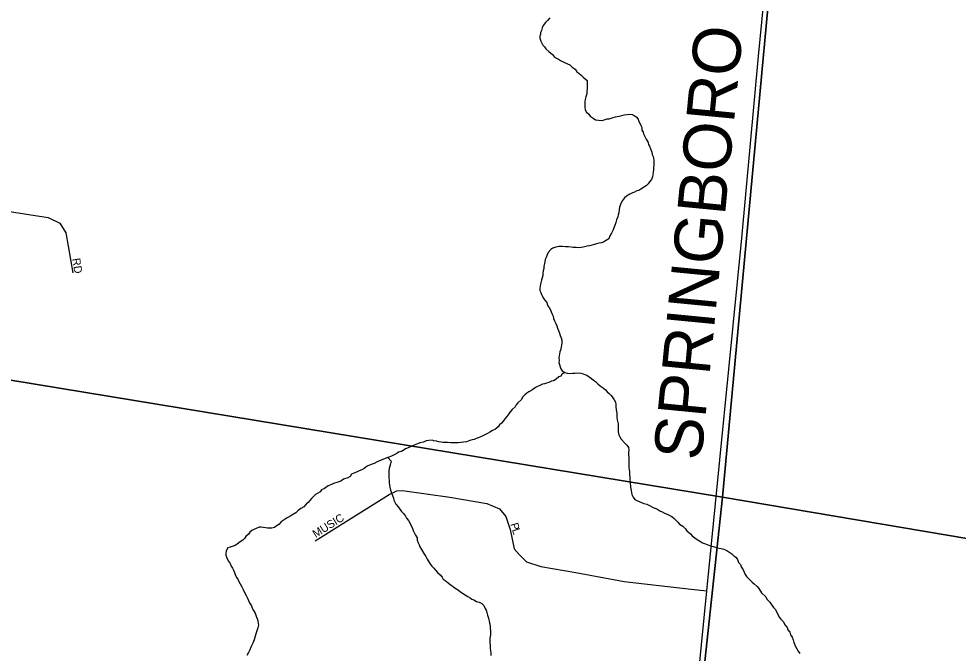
# Model space of a CAD drawing. Extents: x 0 to 1064, y 0 to 440.
# Drawn here: x 222.52 to 240.31, y 322.14 to 334.15 of the extents above; entities that cross this region are included whole.
import ezdxf

# ---------------------------------------------------------------- set-up
doc = ezdxf.new("R2010")
doc.units = 0
for name, color, linetype in [('GM_X_County_Road', 7, 'Continuous'), ('GM_X_County_Road_Text', 7, 'Continuous'), ('GM_X_Minor_River', 7, 'Continuous'), ('GM_X_Section', 7, 'Continuous'), ('GM_X_Township_Subdivision', 7, 'Continuous'), ('GM_X_Township_Subdivision_Text', 7, 'Continuous')]:
    doc.layers.add(name, color=color, linetype=linetype)

msp = doc.modelspace()

# ---------------------------------------------------------------- linework, layer by layer
at = {"layer": 'GM_X_County_Road'}
msp.add_lwpolyline([(234.9, 316.803), (235.544, 323.324), (236.211, 329.997), (236.528, 333.441), (236.725, 335.507), (237.163, 340.279), (237.614, 345.091), (237.912, 348.203)], dxfattribs=at)
at = {"layer": 'GM_X_Minor_River'}
for points in [[(232.573, 334.166), (232.53, 334.118), (232.492, 334.077), (232.448, 334.023), (232.429, 333.975), (232.415, 333.926), (232.396, 333.89), (232.395, 333.854), (232.388, 333.818), (232.387, 333.781), (232.404, 333.726), (232.421, 333.689), (232.439, 333.652), (232.474, 333.615), (232.498, 333.578), (232.557, 333.528), (232.623, 333.471), (232.664, 333.422), (232.7, 333.402), (232.736, 333.383), (232.778, 333.358), (232.838, 333.326), (232.91, 333.294), (232.952, 333.274), (233, 333.231), (233.053, 333.193), (233.088, 333.143), (233.124, 333.118), (233.166, 333.081), (233.208, 333.043), (233.243, 333.012), (233.279, 332.98), (233.284, 332.944), (233.282, 332.883), (233.281, 332.822), (233.274, 332.78), (233.273, 332.731), (233.253, 332.671), (233.245, 332.623), (233.238, 332.58), (233.237, 332.525), (233.235, 332.471), (233.241, 332.434), (233.264, 332.385), (233.311, 332.341), (233.335, 332.304)], [(233.335, 332.304), (233.394, 332.266), (233.442, 332.234), (233.497, 332.227), (233.57, 332.225), (233.606, 332.236), (233.662, 332.253), (233.698, 332.258), (233.735, 332.27), (233.772, 332.281), (233.815, 332.292), (233.851, 332.297), (233.894, 332.308), (233.937, 332.319), (233.98, 332.33), (234.041, 332.335), (234.09, 332.346), (234.132, 332.339), (234.174, 332.319), (234.21, 332.294), (234.245, 332.251), (234.256, 332.214), (234.28, 332.171), (234.297, 332.128), (234.314, 332.091), (234.319, 332.042), (234.342, 332.005), (234.347, 331.969), (234.382, 331.907), (234.4, 331.87), (234.435, 331.808), (234.44, 331.772), (234.463, 331.735), (234.48, 331.685), (234.503, 331.624), (234.514, 331.581), (234.531, 331.544), (234.536, 331.508), (234.541, 331.471), (234.546, 331.428), (234.545, 331.38), (234.538, 331.331), (234.537, 331.289), (234.53, 331.246), (234.522, 331.198), (234.515, 331.156), (234.502, 331.107), (234.464, 331.06), (234.433, 331.024), (234.401, 330.988), (234.364, 330.971), (234.296, 330.924), (234.259, 330.9), (234.223, 330.889), (234.179, 330.866), (234.137, 330.855), (234.087, 330.832), (234.025, 330.791), (233.988, 330.761), (233.95, 330.708), (233.925, 330.666), (233.892, 330.581), (233.885, 330.539), (233.878, 330.478), (233.87, 330.436), (233.863, 330.4), (233.838, 330.346), (233.824, 330.291), (233.811, 330.255), (233.785, 330.189), (233.772, 330.153), (233.74, 330.093), (233.708, 330.039), (233.689, 329.984), (233.627, 329.943), (233.59, 329.92), (233.553, 329.909), (233.51, 329.904), (233.455, 329.887), (233.418, 329.876), (233.327, 329.854), (233.284, 329.843), (233.204, 329.826), (233.168, 329.821), (233.125, 329.816), (233.07, 329.817), (233.016, 329.819), (232.979, 329.826), (232.925, 329.833), (232.87, 329.835), (232.809, 329.836), (232.749, 329.838), (232.687, 329.827), (232.632, 329.804), (232.595, 329.781), (232.545, 329.727), (232.526, 329.679), (232.506, 329.631), (232.487, 329.595), (232.48, 329.546), (232.459, 329.462)], [(232.459, 329.462), (232.458, 329.425), (232.451, 329.377), (232.444, 329.328), (232.443, 329.292), (232.429, 329.244), (232.416, 329.201), (232.396, 329.123), (232.382, 329.05), (232.387, 329.008), (232.404, 328.965), (232.415, 328.928), (232.444, 328.878), (232.473, 328.829), (232.515, 328.779), (232.532, 328.724), (232.561, 328.687), (232.584, 328.638), (232.601, 328.601), (232.619, 328.558), (232.636, 328.521), (232.641, 328.478), (232.664, 328.429), (232.687, 328.38), (232.704, 328.337), (232.721, 328.294), (232.738, 328.251), (232.755, 328.196), (232.772, 328.153), (232.789, 328.11), (232.801, 328.067), (232.799, 328.018), (232.798, 327.97), (232.791, 327.933), (232.777, 327.879), (232.764, 327.843), (232.757, 327.806), (232.75, 327.77), (232.743, 327.734), (232.748, 327.679), (232.747, 327.642), (232.758, 327.606), (232.769, 327.563), (232.78, 327.52), (232.81, 327.483), (232.858, 327.451), (232.9, 327.444), (232.942, 327.437), (233.003, 327.441), (233.046, 327.44), (233.095, 327.445), (233.161, 327.438), (233.204, 327.43), (233.24, 327.417), (233.276, 327.404), (233.318, 327.373), (233.366, 327.341), (233.401, 327.31), (233.437, 327.285), (233.485, 327.241), (233.526, 327.203), (233.568, 327.178), (233.628, 327.128), (233.663, 327.09), (233.699, 327.053), (233.734, 327.016), (233.77, 326.972), (233.793, 326.935), (233.816, 326.892), (233.821, 326.855), (233.826, 326.801), (233.831, 326.746), (233.841, 326.685), (233.846, 326.642), (233.845, 326.606), (233.85, 326.557), (233.867, 326.483), (233.871, 326.429), (233.87, 326.374), (233.869, 326.331), (233.88, 326.276), (233.897, 326.239), (233.926, 326.19), (233.997, 326.115), (234.033, 326.078), (234.062, 326.035), (234.067, 325.986), (234.065, 325.937), (234.064, 325.901), (234.069, 325.834), (234.067, 325.767), (234.072, 325.7), (234.07, 325.657), (234.075, 325.615), (234.08, 325.572), (234.085, 325.523), (234.09, 325.468), (234.089, 325.432), (234.093, 325.371), (234.103, 325.286), (234.114, 325.218)], [(232.858, 327.451), (232.81, 327.426), (232.783, 327.386), (232.746, 327.369), (232.696, 327.328), (232.647, 327.298), (232.604, 327.287), (232.555, 327.264), (232.512, 327.253), (232.475, 327.242), (232.433, 327.231), (232.383, 327.208), (232.34, 327.191), (232.303, 327.167), (232.254, 327.132), (232.217, 327.109), (232.18, 327.085), (232.136, 327.062), (232.099, 327.032), (232.055, 326.985), (232.036, 326.943), (231.967, 326.878), (231.936, 326.842), (231.917, 326.806), (231.861, 326.753), (231.823, 326.711), (231.798, 326.669), (231.76, 326.621), (231.723, 326.574), (231.697, 326.538), (231.66, 326.496), (231.622, 326.461), (231.597, 326.425), (231.547, 326.383), (231.492, 326.354), (231.436, 326.325), (231.393, 326.296), (231.344, 326.273), (231.307, 326.256), (231.252, 326.227), (231.215, 326.215), (231.178, 326.204), (231.141, 326.187), (231.105, 326.182), (231.062, 326.165), (230.994, 326.142), (230.939, 326.137), (230.896, 326.126), (230.842, 326.121), (230.787, 326.123), (230.744, 326.124), (230.702, 326.125), (230.635, 326.127), (230.592, 326.128), (230.556, 326.129), (230.52, 326.136), (230.471, 326.143), (230.429, 326.156), (230.38, 326.163), (230.344, 326.17), (230.283, 326.166), (230.234, 326.161), (230.185, 326.138), (230.112, 326.121), (230.069, 326.104), (230.007, 326.081), (229.952, 326.052), (229.891, 326.03), (229.841, 326.007), (229.78, 325.966), (229.712, 325.943), (229.675, 325.92), (229.626, 325.896), (229.577, 325.873), (229.509, 325.845), (229.423, 325.816), (229.38, 325.793), (229.306, 325.765), (229.251, 325.73), (229.189, 325.713), (229.116, 325.678), (229.06, 325.637), (229.017, 325.614), (228.967, 325.591), (228.924, 325.574), (228.881, 325.556), (228.82, 325.528), (228.794, 325.486), (228.751, 325.462), (228.665, 325.434), (228.616, 325.399), (228.561, 325.376), (228.481, 325.354), (228.438, 325.336), (228.376, 325.308), (228.308, 325.261), (228.253, 325.232), (228.228, 325.196), (228.141, 325.143), (228.098, 325.108), (228.06, 325.066)], [(229.509, 325.845), (229.568, 325.776), (229.555, 325.728), (229.547, 325.68), (229.534, 325.637), (229.527, 325.595), (229.526, 325.546), (229.525, 325.504), (229.529, 325.461), (229.534, 325.412), (229.533, 325.37), (229.538, 325.321), (229.543, 325.284), (229.56, 325.229), (229.583, 325.162), (229.594, 325.125), (229.617, 325.076), (229.622, 325.039), (229.639, 325.002), (229.657, 324.959), (229.704, 324.909), (229.733, 324.866), (229.769, 324.823), (229.804, 324.785), (229.845, 324.736), (229.863, 324.699), (229.898, 324.655), (229.927, 324.606), (229.944, 324.563), (229.968, 324.52), (229.99, 324.464), (230.013, 324.415), (230.031, 324.372), (230.06, 324.323), (230.065, 324.28), (230.082, 324.231), (230.099, 324.194), (230.116, 324.151), (230.145, 324.102), (230.186, 324.028), (230.227, 323.972), (230.25, 323.923), (230.303, 323.836), (230.338, 323.787), (230.379, 323.749), (230.409, 323.712), (230.45, 323.668), (230.498, 323.625), (230.539, 323.581), (230.557, 323.544), (230.61, 323.506), (230.658, 323.469), (230.706, 323.431), (230.742, 323.406), (230.783, 323.374), (230.843, 323.336), (230.885, 323.305), (230.921, 323.28), (230.969, 323.248), (231.023, 323.216), (231.064, 323.191), (231.1, 323.166), (231.136, 323.153), (231.184, 323.121), (231.239, 323.107), (231.287, 323.082), (231.322, 323.045), (231.351, 322.989), (231.368, 322.952), (231.379, 322.909), (231.396, 322.86), (231.413, 322.805), (231.435, 322.713), (231.446, 322.652), (231.445, 322.61), (231.45, 322.561), (231.448, 322.488), (231.44, 322.427), (231.439, 322.379), (231.438, 322.336), (231.442, 322.281), (231.447, 322.233), (231.452, 322.184), (231.457, 322.147), (231.456, 322.099)], [(234.114, 325.218), (234.119, 325.182), (234.13, 325.145), (234.153, 325.096), (234.183, 325.052), (234.219, 325.033), (234.267, 325.014), (234.309, 324.995), (234.357, 324.975), (234.411, 324.962), (234.471, 324.93), (234.519, 324.904), (234.561, 324.885), (234.598, 324.872), (234.657, 324.834), (234.699, 324.815), (234.747, 324.789), (234.796, 324.77), (234.844, 324.75), (234.886, 324.731), (234.927, 324.693), (234.963, 324.656), (234.998, 324.619), (235.028, 324.581), (235.094, 324.543), (235.141, 324.493), (235.171, 324.456), (235.236, 324.4), (235.272, 324.362), (235.319, 324.325), (235.361, 324.293), (235.427, 324.255), (235.463, 324.23), (235.505, 324.217), (235.565, 324.191), (235.601, 324.178), (235.644, 324.165), (235.692, 324.151), (235.746, 324.138), (235.783, 324.131), (235.819, 324.124), (235.867, 324.11), (235.927, 324.084), (235.981, 324.047), (236.017, 324.021), (236.058, 323.984), (236.094, 323.959), (236.13, 323.915), (236.146, 323.86), (236.182, 323.817), (236.199, 323.774), (236.234, 323.718), (236.251, 323.675), (236.274, 323.632), (236.298, 323.595), (236.327, 323.558), (236.369, 323.526), (236.404, 323.483), (236.446, 323.451), (236.5, 323.401), (236.529, 323.364), (236.582, 323.284), (236.665, 323.209), (236.682, 323.166), (236.741, 323.109), (236.765, 323.066), (236.812, 323.004), (236.847, 322.967), (236.882, 322.887), (236.922, 322.819), (236.946, 322.782), (236.999, 322.732), (237.022, 322.677), (237.07, 322.627), (237.081, 322.584), (237.116, 322.54), (237.133, 322.491), (237.162, 322.442), (237.179, 322.393), (237.196, 322.344), (237.225, 322.27), (237.248, 322.221), (237.277, 322.178), (237.306, 322.134)], [(228.06, 325.066), (227.997, 324.995), (227.96, 324.959), (227.916, 324.912), (227.861, 324.877), (227.811, 324.841), (227.768, 324.8), (227.687, 324.753), (227.65, 324.73), (227.601, 324.701), (227.545, 324.666), (227.489, 324.624), (227.446, 324.577), (227.396, 324.542), (227.359, 324.518), (227.31, 324.507), (227.274, 324.508), (227.231, 324.509), (227.189, 324.516), (227.146, 324.517), (227.11, 324.524), (227.073, 324.525), (227.012, 324.503), (226.969, 324.485), (226.932, 324.462), (226.895, 324.433), (226.869, 324.391), (226.82, 324.349), (226.794, 324.313), (226.763, 324.278), (226.714, 324.249), (226.658, 324.207), (226.615, 324.178), (226.559, 324.161), (226.523, 324.15), (226.48, 324.133), (226.448, 324.079), (226.441, 324.03), (226.44, 323.994), (226.457, 323.945), (226.486, 323.889), (226.521, 323.84), (226.544, 323.791), (226.567, 323.748), (226.584, 323.711), (226.602, 323.668), (226.624, 323.612), (226.648, 323.569), (226.671, 323.532), (226.688, 323.495), (226.712, 323.452), (226.741, 323.397), (226.77, 323.347), (226.793, 323.292), (226.827, 323.23), (226.851, 323.181), (226.868, 323.138), (226.891, 323.095), (226.926, 323.039), (226.937, 322.99), (226.966, 322.947), (226.995, 322.898), (227.024, 322.824), (227.041, 322.781), (227.046, 322.744), (227.051, 322.708), (227.056, 322.671), (227.049, 322.623), (227.023, 322.544), (226.996, 322.46), (226.976, 322.393), (226.95, 322.333), (226.912, 322.255), (226.893, 322.207), (226.867, 322.153), (226.835, 322.099)]]:
    msp.add_lwpolyline(points, dxfattribs=at)
at = {"layer": 'GM_X_Section'}
for points in [[(220.661, 344.384), (237.414, 342.046), (235.843, 325.091), (219.098, 327.846)], [(253.585, 338.375), (252.001, 322.359), (235.843, 325.091), (237.414, 342.046)], [(219.098, 327.846), (235.843, 325.091), (234.053, 308.422), (219.433, 311.739), (217.525, 311.775)], [(235.843, 325.091), (252.001, 322.359), (250.392, 306.037), (234.053, 308.422)]]:
    msp.add_lwpolyline(points, close=True, dxfattribs=at)
at = {"layer": 'GM_X_Township_Subdivision'}
for points in [[(219.375, 330.959), (223.078, 330.388), (223.3, 330.278), (223.41, 330.099), (223.541, 329.343)], [(228.13, 324.268), (229.532, 325.144), (229.677, 325.213), (229.783, 325.22), (230.682, 325.091), (231.383, 324.977), (231.619, 324.87), (231.741, 324.725), (231.825, 324.482), (231.901, 324.116), (231.993, 324.009), (232.13, 323.872), (232.404, 323.781), (233.067, 323.666), (233.981, 323.499), (235.253, 323.354), (235.544, 323.324)]]:
    msp.add_lwpolyline(points, dxfattribs=at)

# ---------------------------------------------------------------- texts
at = {"layer": 'GM_X_County_Road_Text'}
msp.add_text('SPRINGBORO', height=0.9091, rotation=84.4729, dxfattribs=at).set_placement((235.44, 325.771))
at = {"layer": 'GM_X_Township_Subdivision_Text'}
for s, height, rotation, p in [('RD', 0.1515, 278.9785, (223.531, 329.607)), ('MUSIC', 0.1515, 31.8671, (228.141, 324.32)), ('P', 0.152, 286.5422, (231.824, 324.584)), ('L', 0.152, 288.1195, (231.856, 324.477))]:
    msp.add_text(s, height=height, rotation=rotation, dxfattribs=at).set_placement(p)

doc.saveas('drawing.dxf')
